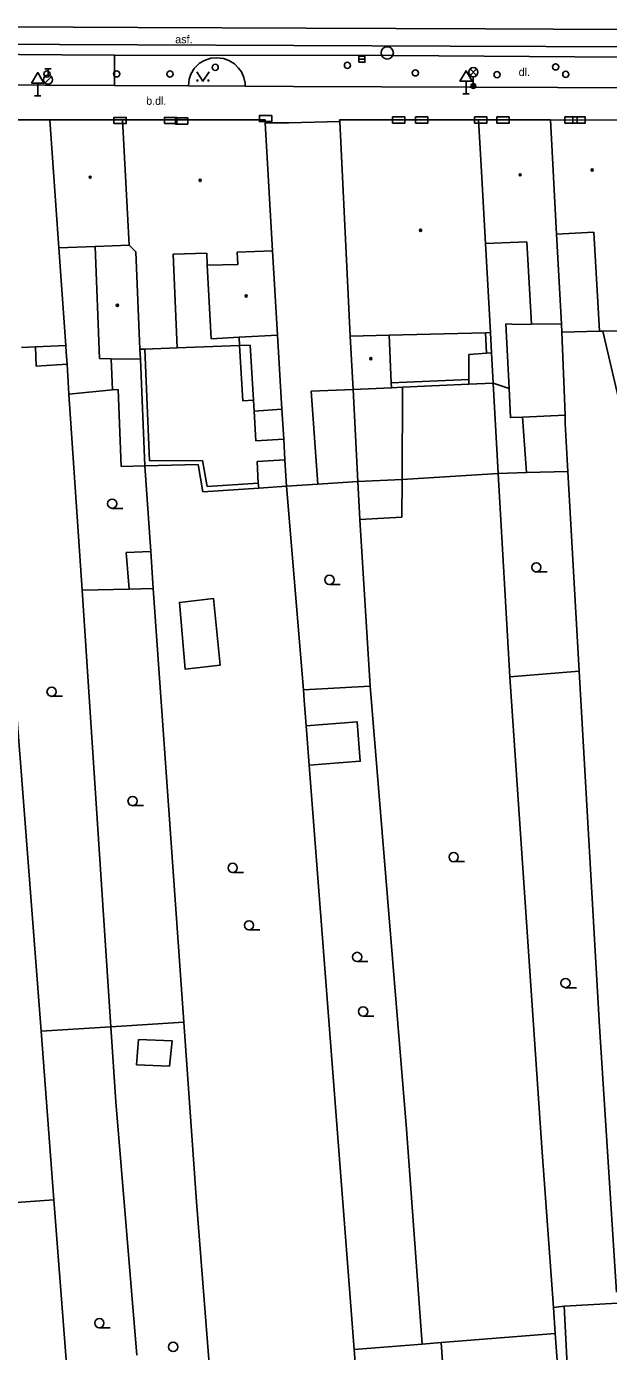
# Model space of a CAD drawing. Extents: x -596229 to -595156, y -1161237 to -1159376.
# Drawn here: x -595296 to -595248.8, y -1161139.5 to -1161031.9 of the extents above; entities that cross this region are included whole.
import ezdxf

# ---------------------------------------------------------------- set-up
doc = ezdxf.new("R2010")
doc.units = 0
for name, color, linetype in [('DOP - kresba z DSPS bez souradnic', 7, 'Continuous'), ('DOP - rozhrani ploch obecne', 7, 'Continuous'), ('Level 24', 7, 'Continuous'), ('Level 27', 7, 'Continuous'), ('Level 28', 7, 'Continuous'), ('Level 33', 7, 'Continuous'), ('Level 34', 7, 'Continuous'), ('Level 36', 7, 'Continuous'), ('Level 39', 7, 'Continuous'), ('Specificka linie pasportu komunikaci', 7, 'Continuous'), ('TM - budovy zdene_ betonove - VP', 7, 'Continuous'), ('TM - chodniky - VP', 7, 'Continuous'), ('TM - komunikace - VP', 7, 'Continuous'), ('TM - letecke snimky - pomocna linie', 7, 'Continuous'), ('TM - MHD - osa koleji', 7, 'Continuous'), ('TM - plot drateny_ kovovy - VP', 7, 'Continuous'), ('TM - popis povrchu', 7, 'Continuous'), ('TM - rozhrani mezi zpev. plochami mezi sebou - VP', 7, 'Continuous'), ('TM - vjezd na pozemek', 7, 'Continuous')]:
    doc.layers.add(name, color=color, linetype=linetype)

msp = doc.modelspace()

# ---------------------------------------------------------------- linework, layer by layer
at = {"layer": 'DOP - kresba z DSPS bez souradnic'}
for points in [[(-595256.17, -1161056.07), (-595255.06, -1161056.05)], [(-595258.71, -1161058.41), (-595258.8, -1161056.75)], [(-595286.43, -1161058.08), (-595286.06, -1161067.16)], [(-595283.81, -1161057.98), (-595278.75, -1161057.79)], [(-595278.75, -1161057.79), (-595277.9, -1161057.76)], [(-595278.75, -1161057.79), (-595278.48, -1161062.27)], [(-595277.9, -1161057.76), (-595277.63, -1161062.22)], [(-595260.16, -1161058.52), (-595258.71, -1161058.41)], [(-595260.15, -1161060.54), (-595260.16, -1161058.52)], [(-595258.31, -1161058.38), (-595258.71, -1161058.41)], [(-595289.06, -1161061.4), (-595289.16, -1161058.86)], [(-595260.15, -1161060.54), (-595266.46, -1161060.82)], [(-595260.14, -1161060.94), (-595260.15, -1161060.54)], [(-595292.59, -1161061.73), (-595289.06, -1161061.4)], [(-595288.61, -1161061.36), (-595289.06, -1161061.4)], [(-595288.35, -1161067.62), (-595288.61, -1161061.36)], [(-595269.55, -1161061.36), (-595272.94, -1161061.5)], [(-595272.94, -1161061.5), (-595272.41, -1161069.06)], [(-595265.53, -1161061.18), (-595266.44, -1161061.22)], [(-595278.48, -1161062.27), (-595277.63, -1161062.22)], [(-595277.63, -1161062.22), (-595277.58, -1161063.11)], [(-595277.58, -1161063.11), (-595275.31, -1161062.97)], [(-595277.43, -1161065.54), (-595277.58, -1161063.11)], [(-595275.17, -1161065.4), (-595277.43, -1161065.54)], [(-595286.06, -1161067.16), (-595281.77, -1161067.14)], [(-595281.77, -1161067.14), (-595281.39, -1161069.25)], [(-595277.33, -1161067.21), (-595275.07, -1161067.07)], [(-595277.23, -1161068.97), (-595277.33, -1161067.21)], [(-595286.44, -1161067.57), (-595288.35, -1161067.62)], [(-595281.39, -1161069.25), (-595277.23, -1161068.97)], [(-595277.2, -1161069.37), (-595277.23, -1161068.97)], [(-595269.15, -1161068.84), (-595265.57, -1161068.67)], [(-595285.96, -1161074.51), (-595287.94, -1161074.59)], [(-595287.94, -1161074.59), (-595287.7, -1161077.57)], [(-595286.96, -1161114.16), (-595287.12, -1161116.21)], [(-595284.21, -1161114.26), (-595286.96, -1161114.16)], [(-595284.44, -1161116.31), (-595284.21, -1161114.26)], [(-595287.12, -1161116.21), (-595284.44, -1161116.31)]]:
    msp.add_lwpolyline(points, dxfattribs=at)
at = {"layer": 'DOP - rozhrani ploch obecne'}
for points in [[(-595252.64, -1161056.02), (-595252.61, -1161056.71)], [(-595275.68, -1161056.95), (-595275.31, -1161062.97)], [(-595258.4, -1161056.74), (-595258.31, -1161058.38)], [(-595249.56, -1161056.63), (-595252.61, -1161056.71)], [(-595252.61, -1161056.71), (-595252.43, -1161061.38)], [(-595247.94, -1161062.41), (-595249.28, -1161056.62)], [(-595295.24, -1161059.47), (-595295.31, -1161057.9)], [(-595292.85, -1161057.79), (-595292.81, -1161058.35)], [(-595292.81, -1161058.35), (-595292.75, -1161059.3)], [(-595258.31, -1161058.38), (-595258.17, -1161060.86)], [(-595292.75, -1161059.3), (-595295.24, -1161059.47)], [(-595292.75, -1161059.3), (-595292.59, -1161061.73)], [(-595286.8, -1161058.91), (-595286.44, -1161067.57)], [(-595260.14, -1161060.94), (-595258.17, -1161060.86)], [(-595256.89, -1161061.29), (-595258.17, -1161060.86)], [(-595258.17, -1161060.86), (-595257.76, -1161068.18)], [(-595292.59, -1161061.73), (-595291.53, -1161077.66)], [(-595269.55, -1161061.36), (-595269.15, -1161068.84)], [(-595265.57, -1161068.67), (-595265.53, -1161061.18)], [(-595265.53, -1161061.18), (-595260.14, -1161060.94)], [(-595252.43, -1161061.38), (-595252.35, -1161063.46)], [(-595275.31, -1161062.97), (-595275.17, -1161065.4)], [(-595255.48, -1161068.11), (-595255.81, -1161063.6)], [(-595252.35, -1161063.46), (-595252.33, -1161064.12)], [(-595252.33, -1161064.12), (-595252.12, -1161068.01)], [(-595275.17, -1161065.4), (-595275.07, -1161067.07)], [(-595275.07, -1161067.07), (-595274.94, -1161069.22)], [(-595282.12, -1161067.45), (-595286.44, -1161067.57)], [(-595286.44, -1161067.57), (-595285.96, -1161074.51)], [(-595281.72, -1161069.67), (-595282.12, -1161067.45)], [(-595257.76, -1161068.18), (-595256.83, -1161084.7)], [(-595252.12, -1161068.01), (-595255.48, -1161068.11)], [(-595251.21, -1161084.25), (-595252.12, -1161068.01)], [(-595298.31, -1161068.8), (-595294.86, -1161113.49)], [(-595277.2, -1161069.37), (-595281.72, -1161069.67)], [(-595274.94, -1161069.22), (-595277.2, -1161069.37)], [(-595272.41, -1161069.06), (-595274.94, -1161069.22)], [(-595274.94, -1161069.22), (-595273.57, -1161085.76)], [(-595269.15, -1161068.84), (-595272.41, -1161069.06)], [(-595269.15, -1161068.84), (-595268.99, -1161071.92)], [(-595265.59, -1161071.74), (-595265.57, -1161068.67)], [(-595268.99, -1161071.92), (-595265.59, -1161071.74)], [(-595268.15, -1161085.45), (-595268.99, -1161071.92)], [(-595285.96, -1161074.51), (-595285.75, -1161077.52)], [(-595287.7, -1161077.57), (-595291.53, -1161077.66)], [(-595291.53, -1161077.66), (-595289.2, -1161113.13)], [(-595285.75, -1161077.52), (-595287.7, -1161077.57)], [(-595285.75, -1161077.52), (-595283.27, -1161112.76)], [(-595256.83, -1161084.7), (-595251.21, -1161084.25)], [(-595251.21, -1161084.25), (-595249.56, -1161113.09), (-595248.16, -1161134.67)], [(-595273.57, -1161085.76), (-595268.15, -1161085.45)], [(-595265.2, -1161121.43), (-595268.15, -1161085.45)], [(-595256.83, -1161084.7), (-595254.24, -1161122.93)], [(-595273.57, -1161085.76), (-595273.5, -1161086.59)], [(-595273.5, -1161086.59), (-595273.34, -1161088.67)], [(-595273.34, -1161088.67), (-595273.1, -1161091.87)], [(-595273.1, -1161091.87), (-595269.46, -1161139.33)], [(-595294.86, -1161113.49), (-595289.2, -1161113.13)], [(-595293.81, -1161127.18), (-595294.86, -1161113.49)], [(-595289.2, -1161113.13), (-595283.27, -1161112.76)], [(-595289.2, -1161113.13), (-595288.8, -1161119.23)], [(-595283.27, -1161112.76), (-595282.25, -1161127.35)], [(-595288.8, -1161119.23), (-595287.09, -1161139.78)], [(-595263.93, -1161138.89), (-595265.2, -1161121.43)], [(-595254.24, -1161122.93), (-595253.29, -1161135.93)], [(-595299.54, -1161127.57), (-595293.81, -1161127.18)], [(-595293.81, -1161127.18), (-595291.11, -1161162.28)], [(-595282.25, -1161127.35), (-595281.14, -1161141.53)], [(-595253.29, -1161135.93), (-595252.42, -1161135.8)], [(-595253.14, -1161138.02), (-595253.29, -1161135.93)], [(-595248.1, -1161135.57), (-595252.42, -1161135.8)], [(-595252.42, -1161135.8), (-595252.08, -1161142.73)], [(-595253.14, -1161138.02), (-595262.41, -1161138.76)], [(-595250.98, -1161167.53), (-595253.14, -1161138.02)], [(-595269.46, -1161139.33), (-595263.93, -1161138.89)], [(-595269.46, -1161139.33), (-595269.35, -1161140.78)], [(-595263.93, -1161138.89), (-595262.41, -1161138.76)], [(-595262.41, -1161138.76), (-595260.34, -1161168.22)]]:
    msp.add_lwpolyline(points, dxfattribs=at)
at = {"layer": 'Level 24'}
for points in [[(-595288.94, -1161039.76), (-595287.94, -1161039.76), (-595287.94, -1161039.26), (-595288.94, -1161039.26)], [(-595284.85, -1161039.76), (-595283.85, -1161039.76), (-595283.85, -1161039.26), (-595284.85, -1161039.26)], [(-595282.96, -1161039.3), (-595283.96, -1161039.3), (-595283.96, -1161039.8), (-595282.96, -1161039.8)], [(-595276.14, -1161039.1), (-595277.14, -1161039.1), (-595277.14, -1161039.6), (-595276.14, -1161039.6)], [(-595265.34, -1161039.22), (-595266.34, -1161039.22), (-595266.34, -1161039.72), (-595265.34, -1161039.72)], [(-595263.47, -1161039.22), (-595264.47, -1161039.22), (-595264.47, -1161039.72), (-595263.47, -1161039.72)], [(-595259.69, -1161039.73), (-595258.69, -1161039.73), (-595258.69, -1161039.23), (-595259.69, -1161039.23)], [(-595256.87, -1161039.22), (-595257.87, -1161039.22), (-595257.87, -1161039.72), (-595256.87, -1161039.72)], [(-595251.36, -1161039.23), (-595252.36, -1161039.23), (-595252.36, -1161039.73), (-595251.36, -1161039.73)], [(-595250.72, -1161039.22), (-595251.72, -1161039.22), (-595251.72, -1161039.72), (-595250.72, -1161039.72)]]:
    msp.add_lwpolyline(points, close=True, dxfattribs=at)
at = {"layer": 'Level 27'}
msp.add_line((-595269.09, -1161034.54), (-595268.59, -1161034.54), dxfattribs=at)
msp.add_lwpolyline([(-595269.09, -1161034.79), (-595268.59, -1161034.79), (-595268.59, -1161034.29), (-595269.09, -1161034.29)], close=True, dxfattribs=at)
msp.add_circle((-595266.77, -1161034.02), 0.5, dxfattribs=at)
at = {"layer": 'Level 28'}
for p, q in [((-595294.55, -1161036.47), (-595294.02, -1161035.94)), ((-595294.54, -1161035.32), (-595294.04, -1161035.32)), ((-595294.29, -1161035.82), (-595294.29, -1161035.32))]:
    msp.add_line(p, q, dxfattribs=at)
for centre, radius in [((-595280.73, -1161035.2), 0.25), ((-595270, -1161035.04), 0.25), ((-595253.11, -1161035.16), 0.25), ((-595294.29, -1161036.2), 0.375), ((-595294.38, -1161035.74), 0.25), ((-595288.72, -1161035.73), 0.25), ((-595284.4, -1161035.74), 0.25), ((-595264.49, -1161035.65), 0.25), ((-595257.86, -1161035.79), 0.25), ((-595252.29, -1161035.77), 0.25)]:
    msp.add_circle(centre, radius, dxfattribs=at)
at = {"layer": 'Level 33'}
for p, q in [((-595260.05, -1161035.85), (-595259.52, -1161035.32)), ((-595260.05, -1161035.32), (-595259.52, -1161035.85)), ((-595259.79, -1161035.96), (-595259.79, -1161036.71))]:
    msp.add_line(p, q, dxfattribs=at)
for centre, radius in [((-595259.79, -1161035.59), 0.375), ((-595259.79, -1161036.71), 0.2), ((-595259.79, -1161036.71), 0.145), ((-595259.79, -1161036.71), 0.0876)]:
    msp.add_circle(centre, radius, dxfattribs=at)
at = {"layer": 'Level 34'}
for p, q in [((-595295.13, -1161036.48), (-595295.13, -1161037.5)), ((-595260.38, -1161036.33), (-595260.38, -1161037.35)), ((-595295.38, -1161037.5), (-595294.88, -1161037.5)), ((-595260.63, -1161037.35), (-595260.13, -1161037.35))]:
    msp.add_line(p, q, dxfattribs=at)
for points in [[(-595295.63, -1161036.48), (-595294.63, -1161036.48), (-595295.13, -1161035.62)], [(-595260.88, -1161036.33), (-595259.88, -1161036.33), (-595260.38, -1161035.47)]]:
    msp.add_lwpolyline(points, close=True, dxfattribs=at)
at = {"layer": 'Level 36'}
for p, q in [((-595289.09, -1161071.02), (-595288.21, -1161071.02)), ((-595254.68, -1161076.18), (-595253.8, -1161076.18)), ((-595271.46, -1161077.2), (-595270.59, -1161077.2)), ((-595294, -1161086.28), (-595293.12, -1161086.28)), ((-595287.43, -1161095.16), (-595286.55, -1161095.16)), ((-595279.31, -1161100.59), (-595278.43, -1161100.59)), ((-595261.38, -1161099.71), (-595260.5, -1161099.71)), ((-595277.99, -1161105.25), (-595277.11, -1161105.25)), ((-595269.21, -1161107.82), (-595268.34, -1161107.82)), ((-595252.31, -1161109.95), (-595251.43, -1161109.95)), ((-595268.73, -1161112.25), (-595267.86, -1161112.25)), ((-595290.13, -1161137.57), (-595289.25, -1161137.57))]:
    msp.add_line(p, q, dxfattribs=at)
msp.add_lwpolyline([(-595282.22, -1161035.57), (-595281.72, -1161036.32), (-595281.22, -1161035.57)], dxfattribs=at)
for centre, radius in [((-595282.17, -1161036.27), 0.05), ((-595281.27, -1161036.27), 0.05), ((-595289.09, -1161070.64), 0.375), ((-595254.68, -1161075.81), 0.375), ((-595271.46, -1161076.82), 0.375), ((-595294, -1161085.91), 0.375), ((-595287.43, -1161094.79), 0.375), ((-595261.38, -1161099.34), 0.375), ((-595279.31, -1161100.21), 0.375), ((-595277.99, -1161104.88), 0.375), ((-595269.21, -1161107.45), 0.375), ((-595252.31, -1161109.57), 0.375), ((-595268.73, -1161111.88), 0.375), ((-595290.13, -1161137.19), 0.375), ((-595284.14, -1161139.12), 0.375)]:
    msp.add_circle(centre, radius, dxfattribs=at)
at = {"layer": 'Level 39'}
for centre, radius in [((-595250.15, -1161043.53), 0.09), ((-595250.15, -1161043.53), 0.0398), ((-595290.87, -1161044.12), 0.09), ((-595290.87, -1161044.12), 0.0398), ((-595281.95, -1161044.38), 0.09), ((-595281.95, -1161044.38), 0.0398), ((-595255.99, -1161043.93), 0.09), ((-595255.99, -1161043.93), 0.0398), ((-595264.07, -1161048.43), 0.09), ((-595264.07, -1161048.43), 0.0398), ((-595288.66, -1161054.53), 0.09), ((-595278.22, -1161053.77), 0.09), ((-595278.22, -1161053.77), 0.0398), ((-595288.66, -1161054.53), 0.0398), ((-595268.1, -1161058.86), 0.09), ((-595268.1, -1161058.86), 0.0398)]:
    msp.add_circle(centre, radius, dxfattribs=at)
at = {"layer": 'Specificka linie pasportu komunikaci'}
for points in [[(-595332.84, -1161033.05), (-595330.83, -1161033.09), (-595324.98, -1161033.2), (-595287.02, -1161033.37), (-595261.67, -1161033.47), (-595207.36, -1161033.68), (-595176.29, -1161033.96), (-595166.09, -1161034.45), (-595158.23, -1161034.57)], [(-595288.91, -1161036.66), (-595288.91, -1161034.2)]]:
    msp.add_lwpolyline(points, dxfattribs=at)
at = {"layer": 'TM - budovy zdene_ betonove - VP'}
for points in [[(-595300.04, -1161039.46), (-595294.14, -1161039.46)], [(-595294.14, -1161039.46), (-595293.41, -1161049.86)], [(-595294.14, -1161039.46), (-595288.25, -1161039.47)], [(-595288.25, -1161039.47), (-595287.71, -1161049.65)], [(-595288.25, -1161039.47), (-595276.68, -1161039.47)], [(-595276.68, -1161039.47), (-595276.67, -1161039.7)], [(-595276.67, -1161039.7), (-595276.07, -1161050.1)], [(-595270.64, -1161039.47), (-595259.37, -1161039.47)], [(-595270.64, -1161039.47), (-595270.63, -1161039.59)], [(-595270.63, -1161039.59), (-595269.77, -1161057.03)], [(-595259.37, -1161039.47), (-595259.15, -1161043.19)], [(-595259.37, -1161039.47), (-595253.54, -1161039.47)], [(-595253.54, -1161039.47), (-595253.04, -1161048.75)], [(-595253.54, -1161039.47), (-595247.67, -1161039.48)], [(-595259.15, -1161043.19), (-595258.8, -1161049.5)], [(-595250.01, -1161048.58), (-595253.04, -1161048.75)], [(-595253.04, -1161048.75), (-595252.64, -1161056.02)], [(-595249.56, -1161056.63), (-595250.01, -1161048.58)], [(-595290.47, -1161049.75), (-595293.41, -1161049.86)], [(-595293.41, -1161049.86), (-595292.85, -1161057.79)], [(-595287.71, -1161049.65), (-595290.47, -1161049.75)], [(-595290.47, -1161049.75), (-595290.12, -1161058.84)], [(-595287.16, -1161050.17), (-595287.71, -1161049.65)], [(-595276.07, -1161050.1), (-595278.96, -1161050.2)], [(-595276.07, -1161050.1), (-595275.68, -1161056.95)], [(-595255.44, -1161049.38), (-595258.8, -1161049.5)], [(-595258.8, -1161049.5), (-595258.4, -1161056.74)], [(-595255.06, -1161056.05), (-595255.44, -1161049.38)], [(-595286.83, -1161058.1), (-595287.16, -1161050.17)], [(-595281.42, -1161050.28), (-595284.13, -1161050.38)], [(-595284.13, -1161050.38), (-595283.81, -1161057.98)], [(-595281.39, -1161051.27), (-595281.42, -1161050.28)], [(-595278.9, -1161051.2), (-595281.39, -1161051.27)], [(-595278.96, -1161050.2), (-595278.9, -1161051.2)], [(-595281.05, -1161057.25), (-595281.39, -1161051.27)], [(-595252.64, -1161056.02), (-595255.06, -1161056.05)], [(-595246.77, -1161056.56), (-595249.28, -1161056.62)], [(-595278.79, -1161057.12), (-595281.05, -1161057.25)], [(-595275.68, -1161056.95), (-595278.79, -1161057.12)], [(-595266.62, -1161056.95), (-595269.77, -1161057.03)], [(-595269.77, -1161057.03), (-595269.55, -1161061.36)], [(-595258.8, -1161056.75), (-595266.62, -1161056.95)], [(-595266.62, -1161056.95), (-595266.46, -1161060.82)], [(-595258.4, -1161056.74), (-595258.8, -1161056.75)], [(-595249.28, -1161056.62), (-595249.56, -1161056.63)], [(-595295.31, -1161057.9), (-595296.44, -1161057.95)], [(-595292.85, -1161057.79), (-595295.31, -1161057.9)], [(-595286.43, -1161058.08), (-595286.83, -1161058.1)], [(-595286.8, -1161058.91), (-595286.83, -1161058.1)], [(-595283.81, -1161057.98), (-595286.43, -1161058.08)], [(-595290.12, -1161058.84), (-595289.16, -1161058.86)], [(-595289.16, -1161058.86), (-595286.8, -1161058.91)], [(-595266.46, -1161060.82), (-595266.44, -1161061.22)], [(-595266.44, -1161061.22), (-595269.55, -1161061.36)]]:
    msp.add_lwpolyline(points, dxfattribs=at)
at = {"layer": 'TM - chodniky - VP'}
msp.add_lwpolyline([(-595282.9, -1161036.69), (-595278.29, -1161036.73)], dxfattribs=at)
at = {"layer": 'TM - komunikace - VP'}
for points in [[(-595282.9, -1161036.69), (-595282.84, -1161036.16), (-595282.71, -1161035.76), (-595282.43, -1161035.3), (-595282, -1161034.87), (-595281.6, -1161034.63), (-595281.09, -1161034.46), (-595280.6, -1161034.42), (-595280.05, -1161034.47), (-595279.62, -1161034.63), (-595279.17, -1161034.9), (-595278.83, -1161035.26), (-595278.6, -1161035.56), (-595278.4, -1161036.02), (-595278.31, -1161036.47), (-595278.29, -1161036.73)], [(-595278.29, -1161036.73), (-595274.39, -1161036.75), (-595238.65, -1161036.9), (-595229.46, -1161034.5)], [(-595322.76, -1161036.52), (-595288.91, -1161036.66)], [(-595288.91, -1161036.66), (-595282.9, -1161036.69)]]:
    msp.add_lwpolyline(points, dxfattribs=at)
at = {"layer": 'TM - letecke snimky - pomocna linie'}
for points in [[(-595256.17, -1161056.07), (-595257.15, -1161056.04), (-595256.89, -1161061.29)], [(-595278.75, -1161057.79), (-595278.79, -1161057.12)], [(-595256.89, -1161061.29), (-595256.78, -1161063.64), (-595255.81, -1161063.6)], [(-595255.81, -1161063.6), (-595252.35, -1161063.46)], [(-595265.57, -1161068.67), (-595257.76, -1161068.18)], [(-595255.48, -1161068.11), (-595257.76, -1161068.18)], [(-595280.87, -1161078.35), (-595283.63, -1161078.65), (-595283.16, -1161084.08), (-595280.32, -1161083.75), (-595280.87, -1161078.35)], [(-595273.34, -1161088.67), (-595269.21, -1161088.36), (-595268.96, -1161091.56), (-595273.1, -1161091.87)]]:
    msp.add_lwpolyline(points, dxfattribs=at)
at = {"layer": 'TM - MHD - osa koleji'}
for points in [[(-595302.81, -1161031.88), (-595287.01, -1161031.96)], [(-595287.01, -1161031.96), (-595273.36, -1161032.02), (-595258.8, -1161032.07), (-595242.33, -1161032.14), (-595225.14, -1161032.2), (-595207.35, -1161032.27)]]:
    msp.add_lwpolyline(points, dxfattribs=at)
at = {"layer": 'TM - plot drateny_ kovovy - VP'}
msp.add_lwpolyline([(-595276.67, -1161039.7), (-595274.76, -1161039.7)], dxfattribs=at)
at = {"layer": 'TM - rozhrani mezi zpev. plochami mezi sebou - VP'}
for points in [[(-595332.3, -1161034.07), (-595313.74, -1161034.03), (-595293.17, -1161034.19), (-595288.91, -1161034.2)], [(-595288.91, -1161034.2), (-595266.27, -1161034.24), (-595229.46, -1161034.5)]]:
    msp.add_lwpolyline(points, dxfattribs=at)
at = {"layer": 'TM - vjezd na pozemek'}
msp.add_lwpolyline([(-595274.76, -1161039.7), (-595270.63, -1161039.59)], dxfattribs=at)

# ---------------------------------------------------------------- texts
at = {"layer": 'TM - popis povrchu'}
for s, p in [('asf.', (-595283.97, -1161033.24)), ('dl.', (-595256.11, -1161035.9)), ('b.dl.', (-595286.33, -1161038.24))]:
    msp.add_text(s, height=0.65, dxfattribs=at).set_placement(p)

doc.saveas('drawing.dxf')
